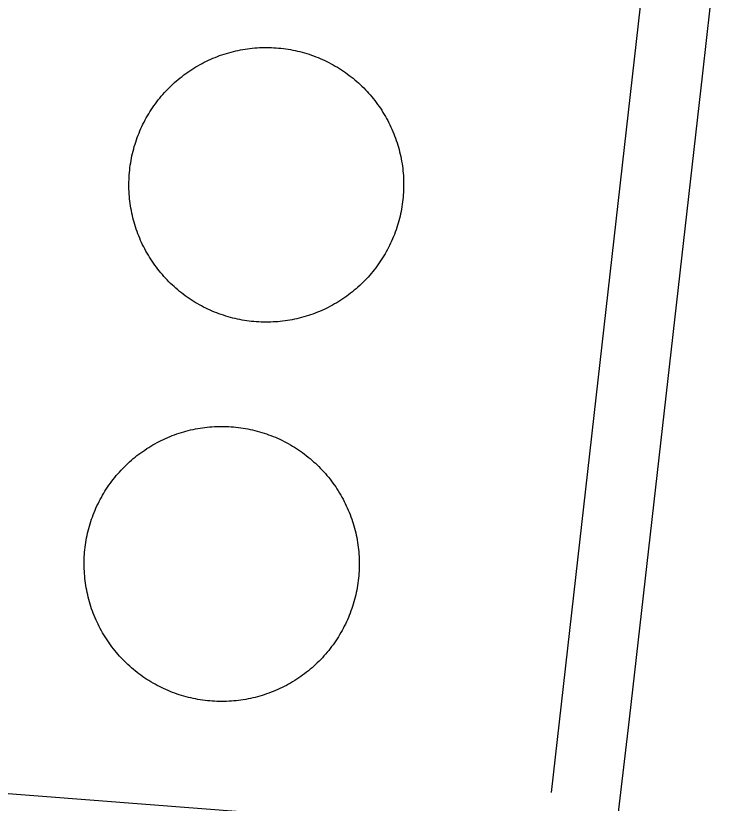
# Model space of a CAD drawing. Extents: x 3313447 to 3351316, y 703786 to 729172.
# Drawn here: x 3325698.6 to 3325975.9, y 726622.5 to 726928.1 of the extents above; entities that cross this region are included whole.
import ezdxf

# ---------------------------------------------------------------- set-up
doc = ezdxf.new("R2010")
doc.units = 0
for name, color, linetype in [('V-DOMW-TANK', 7, 'Continuous'), ('V-RAIL-TRAK', 7, 'Continuous'), ('V-ROAD-CNTR', 7, 'Continuous')]:
    doc.layers.add(name, color=color, linetype=linetype)

msp = doc.modelspace()

# ---------------------------------------------------------------- linework, layer by layer
at = {"layer": 'V-DOMW-TANK'}
for points in [[(3325744.64, 726877.35), (3325744.91, 726878.24), (3325745.19, 726879.12), (3325745.49, 726880.01), (3325745.8, 726880.88), (3325746.13, 726881.75), (3325746.47, 726882.62), (3325746.83, 726883.48), (3325747.21, 726884.33), (3325747.59, 726885.17), (3325748, 726886.01), (3325748.41, 726886.84), (3325748.85, 726887.67), (3325749.29, 726888.48), (3325749.75, 726889.3), (3325750.23, 726890.09), (3325750.71, 726890.89), (3325751.22, 726891.67), (3325751.73, 726892.44), (3325752.26, 726893.21), (3325752.8, 726893.96), (3325753.36, 726894.71), (3325753.93, 726895.45), (3325754.51, 726896.17), (3325755.1, 726896.89), (3325755.71, 726897.6), (3325756.33, 726898.29), (3325756.96, 726898.98), (3325757.6, 726899.65), (3325758.25, 726900.31), (3325758.92, 726900.96), (3325759.6, 726901.6), (3325760.28, 726902.23), (3325760.98, 726902.84), (3325761.69, 726903.45), (3325762.41, 726904.03), (3325763.14, 726904.61), (3325763.88, 726905.18), (3325764.63, 726905.73), (3325765.39, 726906.27), (3325766.16, 726906.79), (3325766.93, 726907.3), (3325767.72, 726907.8), (3325768.52, 726908.28), (3325769.32, 726908.75), (3325770.13, 726909.21), (3325770.95, 726909.65), (3325771.77, 726910.08), (3325772.61, 726910.49), (3325773.45, 726910.89), (3325774.3, 726911.27), (3325775.15, 726911.64), (3325776.01, 726911.99), (3325776.88, 726912.33), (3325777.75, 726912.66), (3325778.63, 726912.97), (3325779.51, 726913.26), (3325780.4, 726913.54), (3325781.29, 726913.8), (3325782.19, 726914.04), (3325783.09, 726914.27), (3325784, 726914.49), (3325784.91, 726914.69), (3325785.82, 726914.87), (3325786.73, 726915.04), (3325787.65, 726915.19), (3325788.57, 726915.33), (3325789.49, 726915.44), (3325790.42, 726915.55), (3325791.35, 726915.63), (3325792.27, 726915.7), (3325793.2, 726915.76), (3325794.13, 726915.8), (3325795.06, 726915.82), (3325795.99, 726915.82), (3325796.92, 726915.81), (3325797.85, 726915.79), (3325798.78, 726915.74), (3325799.71, 726915.68), (3325800.64, 726915.61), (3325801.56, 726915.52), (3325802.49, 726915.41), (3325803.41, 726915.28), (3325804.33, 726915.15), (3325805.25, 726914.99), (3325806.16, 726914.82), (3325807.07, 726914.63), (3325807.98, 726914.42), (3325808.89, 726914.2), (3325809.79, 726913.97), (3325810.68, 726913.71), (3325811.57, 726913.45), (3325812.46, 726913.17), (3325813.34, 726912.87), (3325814.22, 726912.56), (3325815.09, 726912.23), (3325815.96, 726911.89), (3325816.81, 726911.53), (3325817.67, 726911.16), (3325818.51, 726910.77), (3325819.35, 726910.36)], [(3325819.35, 726910.36), (3325820.18, 726909.95), (3325821, 726909.52), (3325821.82, 726909.07), (3325822.63, 726908.61), (3325823.43, 726908.14), (3325824.22, 726907.65), (3325825, 726907.14), (3325825.78, 726906.63), (3325826.54, 726906.1), (3325827.3, 726905.56), (3325828.05, 726905), (3325828.79, 726904.43), (3325829.51, 726903.85), (3325830.23, 726903.26), (3325830.93, 726902.65), (3325831.63, 726902.03), (3325832.31, 726901.4), (3325832.99, 726900.76), (3325833.65, 726900.11), (3325834.3, 726899.44), (3325834.94, 726898.77), (3325835.56, 726898.08), (3325836.18, 726897.38), (3325836.78, 726896.67), (3325837.37, 726895.95), (3325837.95, 726895.22), (3325838.51, 726894.48), (3325839.06, 726893.73), (3325839.6, 726892.97), (3325840.13, 726892.2), (3325840.64, 726891.43), (3325841.14, 726890.64), (3325841.62, 726889.85), (3325842.09, 726889.04), (3325842.55, 726888.23), (3325842.99, 726887.41), (3325843.41, 726886.59), (3325843.83, 726885.75), (3325844.23, 726884.91), (3325844.61, 726884.06), (3325844.98, 726883.21), (3325845.33, 726882.35), (3325845.67, 726881.48), (3325846, 726880.61), (3325846.3, 726879.73), (3325846.6, 726878.85), (3325846.87, 726877.96), (3325847.14, 726877.07), (3325847.38, 726876.17), (3325847.61, 726875.27), (3325847.83, 726874.36), (3325848.02, 726873.45), (3325848.21, 726872.54), (3325848.37, 726871.63), (3325848.53, 726870.71), (3325848.66, 726869.79), (3325848.78, 726868.87), (3325848.88, 726867.94), (3325848.97, 726867.02), (3325849.04, 726866.09)], [(3325790.13, 726809.51), (3325789.21, 726809.62), (3325788.29, 726809.74), (3325787.37, 726809.88), (3325786.45, 726810.04), (3325785.53, 726810.21), (3325784.62, 726810.4), (3325783.71, 726810.6), (3325782.81, 726810.82), (3325781.91, 726811.06), (3325781.01, 726811.31), (3325780.12, 726811.57), (3325779.24, 726811.86), (3325778.35, 726812.15), (3325777.48, 726812.47), (3325776.61, 726812.79), (3325775.74, 726813.14), (3325774.88, 726813.5), (3325774.03, 726813.87), (3325773.19, 726814.26), (3325772.35, 726814.66), (3325771.52, 726815.08), (3325770.69, 726815.51), (3325769.88, 726815.96), (3325769.07, 726816.42), (3325768.27, 726816.89), (3325767.47, 726817.38), (3325766.69, 726817.88), (3325765.92, 726818.4), (3325765.15, 726818.93), (3325764.4, 726819.47), (3325763.65, 726820.02), (3325762.91, 726820.59), (3325762.19, 726821.17), (3325761.47, 726821.77), (3325760.76, 726822.37), (3325760.07, 726822.99), (3325759.39, 726823.62), (3325758.71, 726824.27), (3325758.05, 726824.92), (3325757.4, 726825.58), (3325756.76, 726826.26), (3325756.13, 726826.95), (3325755.52, 726827.65), (3325754.92, 726828.36), (3325754.33, 726829.08), (3325753.75, 726829.81), (3325753.19, 726830.54), (3325752.63, 726831.29), (3325752.1, 726832.05), (3325751.57, 726832.82), (3325751.06, 726833.6), (3325750.56, 726834.38), (3325750.08, 726835.18), (3325749.61, 726835.98), (3325749.15, 726836.8), (3325748.71, 726837.61), (3325748.28, 726838.44), (3325747.87, 726839.27), (3325747.47, 726840.11), (3325747.09, 726840.96), (3325746.72, 726841.82), (3325746.36, 726842.68), (3325746.03, 726843.54), (3325745.7, 726844.42), (3325745.4, 726845.29), (3325745.1, 726846.18), (3325744.82, 726847.07), (3325744.56, 726847.96), (3325744.31, 726848.85), (3325744.09, 726849.76), (3325743.87, 726850.66), (3325743.67, 726851.57), (3325743.49, 726852.48), (3325743.32, 726853.4), (3325743.17, 726854.32), (3325743.04, 726855.24), (3325742.92, 726856.16), (3325742.81, 726857.08), (3325742.73, 726858.01), (3325742.66, 726858.94), (3325742.6, 726859.87), (3325742.56, 726860.8), (3325742.54, 726861.73), (3325742.54, 726862.66), (3325742.55, 726863.59), (3325742.58, 726864.52), (3325742.62, 726865.45), (3325742.68, 726866.38), (3325742.75, 726867.3), (3325742.85, 726868.23), (3325742.95, 726869.15), (3325743.08, 726870.08), (3325743.22, 726871), (3325743.37, 726871.91), (3325743.54, 726872.83), (3325743.73, 726873.74), (3325743.94, 726874.65), (3325744.16, 726875.55), (3325744.39, 726876.45), (3325744.64, 726877.35)], [(3325849.04, 726866.09), (3325849.1, 726865.16), (3325849.13, 726864.23), (3325849.16, 726863.3), (3325849.16, 726862.37), (3325849.15, 726861.44), (3325849.12, 726860.51), (3325849.08, 726859.58), (3325849.02, 726858.65), (3325848.94, 726857.72), (3325848.85, 726856.8), (3325848.75, 726855.87), (3325848.62, 726854.95), (3325848.48, 726854.03), (3325848.33, 726853.11), (3325848.15, 726852.2), (3325847.96, 726851.29), (3325847.76, 726850.38), (3325847.54, 726849.48), (3325847.31, 726848.58), (3325847.06, 726847.68), (3325846.79, 726846.79), (3325846.51, 726845.9), (3325846.21, 726845.02), (3325845.89, 726844.14), (3325845.57, 726843.27), (3325845.23, 726842.41), (3325844.87, 726841.55), (3325844.49, 726840.7), (3325844.1, 726839.85), (3325843.7, 726839.01), (3325843.28, 726838.18), (3325842.85, 726837.36), (3325842.4, 726836.54), (3325841.95, 726835.73), (3325841.47, 726834.93), (3325840.98, 726834.14), (3325840.48, 726833.36), (3325839.96, 726832.58), (3325839.44, 726831.82), (3325838.89, 726831.06), (3325838.34, 726830.31), (3325837.77, 726829.58), (3325837.19, 726828.85), (3325836.59, 726828.13), (3325835.99, 726827.43), (3325835.37, 726826.73), (3325834.74, 726826.05), (3325834.1, 726825.38), (3325833.44, 726824.71), (3325832.78, 726824.06), (3325832.1, 726823.43), (3325831.42, 726822.8), (3325830.71, 726822.18), (3325830.01, 726821.58), (3325829.29, 726820.99), (3325828.56, 726820.41), (3325827.82, 726819.85), (3325827.07, 726819.3), (3325826.31, 726818.76), (3325825.54, 726818.24), (3325824.77, 726817.73), (3325823.98, 726817.23), (3325823.18, 726816.74), (3325822.38, 726816.27), (3325821.57, 726815.82), (3325820.75, 726815.37), (3325819.92, 726814.95), (3325819.09, 726814.54), (3325818.25, 726814.14), (3325817.4, 726813.75), (3325816.55, 726813.38), (3325815.68, 726813.03), (3325814.82, 726812.69), (3325813.95, 726812.37), (3325813.07, 726812.06), (3325812.18, 726811.77), (3325811.3, 726811.49), (3325810.4, 726811.23), (3325809.51, 726810.98), (3325808.6, 726810.75), (3325807.7, 726810.54), (3325806.79, 726810.34), (3325805.88, 726810.15), (3325804.96, 726809.99), (3325804.04, 726809.83), (3325803.12, 726809.7), (3325802.2, 726809.58), (3325801.28, 726809.48), (3325800.35, 726809.39), (3325799.42, 726809.32), (3325798.49, 726809.27), (3325797.56, 726809.23), (3325796.63, 726809.21), (3325795.7, 726809.2), (3325794.77, 726809.21), (3325793.84, 726809.24), (3325792.92, 726809.28), (3325791.98, 726809.34), (3325791.06, 726809.42), (3325790.13, 726809.51)], [(3325730.55, 726738.73), (3325730.96, 726739.56), (3325731.39, 726740.39), (3325731.84, 726741.21), (3325732.29, 726742.02), (3325732.77, 726742.82), (3325733.25, 726743.62), (3325733.75, 726744.4), (3325734.27, 726745.18), (3325734.8, 726745.95), (3325735.33, 726746.71), (3325735.89, 726747.46), (3325736.46, 726748.2), (3325737.03, 726748.93), (3325737.63, 726749.65), (3325738.23, 726750.35), (3325738.85, 726751.05), (3325739.48, 726751.74), (3325740.12, 726752.42), (3325740.77, 726753.08), (3325741.43, 726753.73), (3325742.11, 726754.38), (3325742.8, 726755.01), (3325743.49, 726755.62), (3325744.2, 726756.23), (3325744.92, 726756.82), (3325745.65, 726757.4), (3325746.39, 726757.97), (3325747.14, 726758.53), (3325747.89, 726759.07), (3325748.66, 726759.59), (3325749.44, 726760.11), (3325750.22, 726760.61), (3325751.02, 726761.1), (3325751.82, 726761.57), (3325752.63, 726762.03), (3325753.45, 726762.48), (3325754.27, 726762.91), (3325755.11, 726763.33), (3325755.95, 726763.73), (3325756.8, 726764.11), (3325757.65, 726764.49), (3325758.51, 726764.84), (3325759.38, 726765.18), (3325760.25, 726765.51), (3325761.12, 726765.82), (3325762.01, 726766.12), (3325762.9, 726766.4), (3325763.79, 726766.67), (3325764.69, 726766.92), (3325765.59, 726767.15), (3325766.5, 726767.37), (3325767.41, 726767.57), (3325768.32, 726767.76), (3325769.24, 726767.93), (3325770.16, 726768.08), (3325771.08, 726768.22), (3325772, 726768.34), (3325772.92, 726768.45), (3325773.85, 726768.54), (3325774.78, 726768.61), (3325775.71, 726768.67), (3325776.64, 726768.71), (3325777.57, 726768.73), (3325778.5, 726768.75), (3325779.44, 726768.74), (3325780.37, 726768.71), (3325781.3, 726768.67), (3325782.23, 726768.62), (3325783.16, 726768.55), (3325784.08, 726768.46), (3325785.01, 726768.35), (3325785.94, 726768.23), (3325786.86, 726768.09), (3325787.77, 726767.94), (3325788.69, 726767.77), (3325789.6, 726767.59), (3325790.51, 726767.39), (3325791.42, 726767.17), (3325792.32, 726766.94), (3325793.22, 726766.69), (3325794.11, 726766.42), (3325795, 726766.15), (3325795.89, 726765.85), (3325796.77, 726765.54), (3325797.64, 726765.21), (3325798.5, 726764.87), (3325799.37, 726764.52), (3325800.22, 726764.15), (3325801.07, 726763.76), (3325801.91, 726763.36), (3325802.74, 726762.95), (3325803.57, 726762.52), (3325804.39, 726762.07), (3325805.2, 726761.61), (3325806, 726761.14), (3325806.8, 726760.65), (3325807.58, 726760.15), (3325808.36, 726759.64), (3325809.13, 726759.11), (3325809.89, 726758.57)], [(3325809.89, 726758.57), (3325810.64, 726758.02), (3325811.38, 726757.45), (3325812.11, 726756.87), (3325812.83, 726756.28), (3325813.54, 726755.68), (3325814.23, 726755.06), (3325814.92, 726754.43), (3325815.6, 726753.79), (3325816.26, 726753.14), (3325816.92, 726752.47), (3325817.56, 726751.8), (3325818.19, 726751.11), (3325818.81, 726750.42), (3325819.41, 726749.71), (3325820, 726748.99), (3325820.58, 726748.26), (3325821.15, 726747.52), (3325821.71, 726746.77), (3325822.25, 726746.02), (3325822.78, 726745.25), (3325823.29, 726744.47), (3325823.79, 726743.68), (3325824.28, 726742.89), (3325824.75, 726742.09), (3325825.21, 726741.28), (3325825.66, 726740.46), (3325826.09, 726739.63), (3325826.51, 726738.8), (3325826.91, 726737.96), (3325827.29, 726737.11), (3325827.67, 726736.26), (3325828.02, 726735.4), (3325828.37, 726734.53), (3325828.69, 726733.66), (3325829, 726732.78), (3325829.3, 726731.9), (3325829.58, 726731.01), (3325829.85, 726730.12), (3325830.1, 726729.22), (3325830.33, 726728.32), (3325830.55, 726727.41), (3325830.75, 726726.5), (3325830.94, 726725.59), (3325831.11, 726724.67), (3325831.26, 726723.75), (3325831.4, 726722.83), (3325831.52, 726721.91), (3325831.63, 726720.98), (3325831.72, 726720.06), (3325831.79, 726719.13), (3325831.85, 726718.2), (3325831.89, 726717.27), (3325831.92, 726716.33), (3325831.93, 726715.4), (3325831.92, 726714.47), (3325831.89, 726713.54), (3325831.85, 726712.61), (3325831.8, 726711.68), (3325831.73, 726710.75), (3325831.64, 726709.82)], [(3325763.87, 726664.04), (3325762.98, 726664.3), (3325762.09, 726664.58), (3325761.2, 726664.88), (3325760.33, 726665.19), (3325759.45, 726665.51), (3325758.58, 726665.85), (3325757.72, 726666.21), (3325756.87, 726666.58), (3325756.02, 726666.97), (3325755.18, 726667.37), (3325754.35, 726667.78), (3325753.52, 726668.21), (3325752.7, 726668.65), (3325751.89, 726669.11), (3325751.08, 726669.59), (3325750.29, 726670.07), (3325749.5, 726670.57), (3325748.73, 726671.08), (3325747.96, 726671.61), (3325747.2, 726672.15), (3325746.45, 726672.7), (3325745.71, 726673.27), (3325744.98, 726673.85), (3325744.26, 726674.44), (3325743.55, 726675.05), (3325742.85, 726675.67), (3325742.17, 726676.3), (3325741.49, 726676.94), (3325740.83, 726677.59), (3325740.17, 726678.26), (3325739.53, 726678.93), (3325738.9, 726679.61), (3325738.28, 726680.31), (3325737.68, 726681.02), (3325737.08, 726681.74), (3325736.5, 726682.46), (3325735.94, 726683.2), (3325735.38, 726683.95), (3325734.84, 726684.71), (3325734.31, 726685.48), (3325733.8, 726686.25), (3325733.29, 726687.04), (3325732.81, 726687.83), (3325732.33, 726688.64), (3325731.87, 726689.45), (3325731.43, 726690.27), (3325731, 726691.09), (3325730.58, 726691.93), (3325730.18, 726692.77), (3325729.79, 726693.61), (3325729.42, 726694.47), (3325729.06, 726695.33), (3325728.72, 726696.2), (3325728.4, 726697.07), (3325728.08, 726697.95), (3325727.79, 726698.83), (3325727.51, 726699.72), (3325727.24, 726700.61), (3325726.99, 726701.51), (3325726.76, 726702.41), (3325726.54, 726703.32), (3325726.34, 726704.22), (3325726.15, 726705.14), (3325725.98, 726706.05), (3325725.83, 726706.97), (3325725.69, 726707.89), (3325725.57, 726708.82), (3325725.46, 726709.74), (3325725.37, 726710.67), (3325725.3, 726711.6), (3325725.24, 726712.53), (3325725.2, 726713.46), (3325725.17, 726714.39), (3325725.17, 726715.32), (3325725.17, 726716.25), (3325725.19, 726717.19), (3325725.23, 726718.12), (3325725.29, 726719.05), (3325725.36, 726719.97), (3325725.45, 726720.9), (3325725.56, 726721.83), (3325725.68, 726722.75), (3325725.81, 726723.67), (3325725.97, 726724.59), (3325726.14, 726725.51), (3325726.32, 726726.42), (3325726.52, 726727.33), (3325726.74, 726728.24), (3325726.97, 726729.14), (3325727.22, 726730.04), (3325727.48, 726730.93), (3325727.76, 726731.82), (3325728.06, 726732.71), (3325728.37, 726733.58), (3325728.69, 726734.46), (3325729.04, 726735.32), (3325729.39, 726736.18), (3325729.76, 726737.04), (3325730.15, 726737.89), (3325730.55, 726738.73)], [(3325831.64, 726709.82), (3325831.53, 726708.9), (3325831.42, 726707.97), (3325831.28, 726707.05), (3325831.12, 726706.13), (3325830.95, 726705.22), (3325830.77, 726704.3), (3325830.57, 726703.39), (3325830.35, 726702.49), (3325830.12, 726701.59), (3325829.87, 726700.69), (3325829.6, 726699.79), (3325829.33, 726698.91), (3325829.03, 726698.02), (3325828.72, 726697.14), (3325828.39, 726696.27), (3325828.05, 726695.4), (3325827.7, 726694.54), (3325827.33, 726693.69), (3325826.94, 726692.84), (3325826.54, 726692), (3325826.13, 726691.16), (3325825.7, 726690.34), (3325825.25, 726689.52), (3325824.79, 726688.71), (3325824.32, 726687.9), (3325823.83, 726687.11), (3325823.34, 726686.32), (3325822.82, 726685.55), (3325822.29, 726684.78), (3325821.75, 726684.02), (3325821.2, 726683.27), (3325820.63, 726682.53), (3325820.06, 726681.8), (3325819.46, 726681.08), (3325818.86, 726680.37), (3325818.24, 726679.67), (3325817.61, 726678.99), (3325816.97, 726678.31), (3325816.32, 726677.64), (3325815.66, 726676.99), (3325814.98, 726676.35), (3325814.29, 726675.72), (3325813.6, 726675.1), (3325812.89, 726674.49), (3325812.17, 726673.9), (3325811.44, 726673.32), (3325810.7, 726672.75), (3325809.95, 726672.2), (3325809.2, 726671.66), (3325808.43, 726671.13), (3325807.65, 726670.62), (3325806.87, 726670.11), (3325806.07, 726669.63), (3325805.27, 726669.15), (3325804.46, 726668.7), (3325803.64, 726668.25), (3325802.81, 726667.82), (3325801.98, 726667.4), (3325801.14, 726667), (3325800.29, 726666.61), (3325799.44, 726666.24), (3325798.58, 726665.88), (3325797.71, 726665.54), (3325796.84, 726665.21), (3325795.96, 726664.9), (3325795.08, 726664.61), (3325794.19, 726664.33), (3325793.3, 726664.06), (3325792.4, 726663.81), (3325791.5, 726663.58), (3325790.59, 726663.36), (3325789.68, 726663.16), (3325788.77, 726662.97), (3325787.85, 726662.8), (3325786.93, 726662.65), (3325786.01, 726662.51), (3325785.09, 726662.39), (3325784.16, 726662.28), (3325783.24, 726662.19), (3325782.31, 726662.11), (3325781.38, 726662.06), (3325780.45, 726662.01), (3325779.52, 726661.99), (3325778.58, 726661.98), (3325777.65, 726661.99), (3325776.72, 726662.01), (3325775.79, 726662.05), (3325774.86, 726662.11), (3325773.93, 726662.18), (3325773, 726662.27), (3325772.08, 726662.38), (3325771.16, 726662.49), (3325770.23, 726662.63), (3325769.31, 726662.78), (3325768.4, 726662.95), (3325767.48, 726663.14), (3325766.58, 726663.34), (3325765.67, 726663.56), (3325764.77, 726663.79), (3325763.87, 726664.04)]]:
    msp.add_lwpolyline(points, dxfattribs=at)
at = {"layer": 'V-RAIL-TRAK'}
for points in [[(3325906.54, 726626.61), (3325949, 727001.75), (3325985.79, 727363.24)], [(3326009.82, 726388.02), (3325944.99, 726515.54), (3325935.55, 726546.48), (3325930, 726572.2), (3325929.58, 726593.74), (3325936.78, 726655.16), (3325965.23, 726905.8), (3326003.66, 727248.27), (3326016.31, 727363.28)]]:
    msp.add_lwpolyline(points, dxfattribs=at)
at = {"layer": 'V-ROAD-CNTR'}
msp.add_lwpolyline([(3325475.7, 727365.34), (3325521.82, 727300.36), (3325539.19, 727267.71), (3325551.37, 727221.15), (3325568.03, 727176.43), (3325551.94, 727118.61), (3325519.96, 726726.7), (3325527.4, 726687.02), (3325550.98, 726646.39), (3325566.81, 726636.2), (3325849.3, 726614.35), (3325874.72, 726595.42), (3325923.39, 726560.48), (3325947.69, 726525.96), (3325966.9, 726487.07), (3325975.05, 726429.73), (3325960.43, 726194.31)], dxfattribs=at)
msp.add_spline([(3325521.68, 726650.29), (3325529.58, 726580.91), (3325541.14, 726473.19), (3325534.27, 726387.13), (3325539.18, 726318.55), (3325528.72, 726228.85), (3325554.23, 726214.1), (3325666.47, 726202.35), (3325828.47, 726185.35), (3325945.56, 726181.12), (3326113.83, 726155.39), (3326148.13, 726171.59), (3326195.27, 726212.21), (3326215.93, 726282.49), (3326229.66, 726383.55), (3326241, 726500.92), (3326281.23, 726782.7), (3326289.09, 726862.07), (3326321.57, 726884.18), (3326634.18, 726837), (3327057.48, 726792.34), (3327396.7, 726764.85)], degree=3, dxfattribs=at)

doc.saveas('drawing.dxf')
